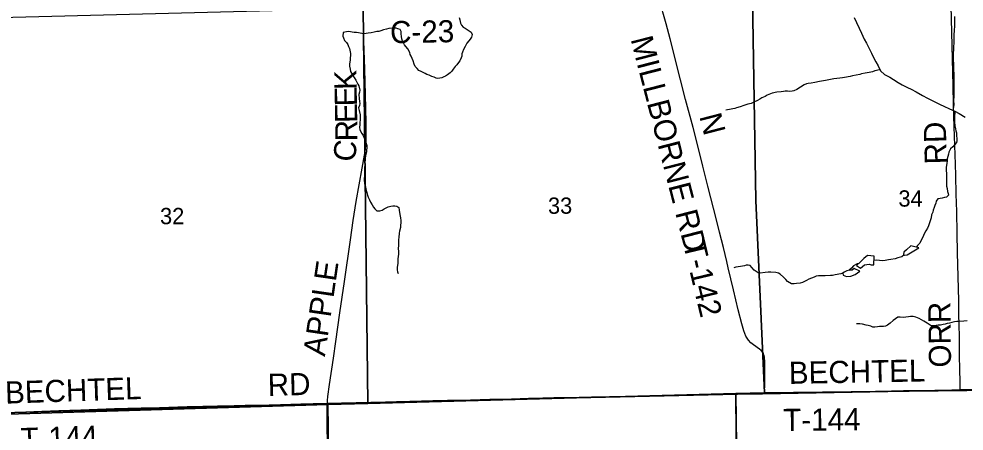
# Model space of a CAD drawing. Extents: x 1985906 to 2360102, y 891258 to 1222054.
# Drawn here: x 2145887 to 2158703, y 1025482 to 1031071 of the extents above; entities that cross this region are included whole.
import ezdxf

# ---------------------------------------------------------------- set-up
doc = ezdxf.new("R2010")
doc.units = 0
for name, color, linetype in [('GM_X_County_Road', 7, 'Continuous'), ('GM_X_County_Road_Text', 7, 'Continuous'), ('GM_X_Major_River', 7, 'Continuous'), ('GM_X_Minor_Lake', 7, 'Continuous'), ('GM_X_Minor_River', 7, 'Continuous'), ('GM_X_Section', 7, 'Continuous'), ('GM_X_Section_Text', 7, 'Continuous'), ('GM_X_Township', 7, 'Continuous'), ('GM_X_Township_Road', 7, 'Continuous'), ('GM_X_Township_Road_Text', 7, 'Continuous')]:
    doc.layers.add(name, color=color, linetype=linetype)

msp = doc.modelspace()

# ---------------------------------------------------------------- linework, layer by layer
at = {"layer": 'GM_X_County_Road'}
for points in [[(2150069, 1025858), (2150070, 1025873), (2150072, 1025898), (2150078, 1025951), (2150100, 1026113), (2150152, 1026470), (2150185, 1026697), (2150240, 1027087), (2150300, 1027509), (2150382, 1028077), (2150418, 1028336), (2150460, 1028595), (2150543, 1029047), (2150574, 1029225), (2150585, 1029302), (2150591, 1029364), (2150594, 1029411), (2150596, 1029470), (2150595, 1029667), (2150587, 1030044), (2150578, 1030388), (2150566, 1030775), (2150560, 1030970), (2150556, 1031147)], [(2150081, 1024308), (2150076, 1024642), (2150072, 1025035), (2150071, 1025313), (2150068, 1025559), (2150066, 1025689), (2150066, 1025768), (2150066, 1025804), (2150068, 1025836), (2150069, 1025858)]]:
    msp.add_lwpolyline(points, dxfattribs=at)
at = {"layer": 'GM_X_Major_River'}
msp.add_lwpolyline([(2157214, 1031089), (2157244, 1031021), (2157279, 1030947), (2157311, 1030879), (2157350, 1030797), (2157378, 1030743), (2157405, 1030687), (2157447, 1030605), (2157480, 1030539), (2157508, 1030487), (2157537, 1030435), (2157569, 1030366), (2157624, 1030318), (2157696, 1030280), (2157748, 1030251), (2157811, 1030209), (2157865, 1030175), (2157935, 1030142), (2157986, 1030116), (2158052, 1030082), (2158138, 1030033), (2158209, 1029997), (2158271, 1029964), (2158323, 1029936), (2158377, 1029910), (2158430, 1029887), (2158506, 1029851), (2158576, 1029818), (2158635, 1029786), (2158717, 1029739)], dxfattribs=at)
at = {"layer": 'GM_X_Minor_Lake'}
for points in [[(2157983, 1027992), (2157922, 1027940), (2157886, 1027907), (2157880, 1027877), (2157896, 1027865), (2157932, 1027872), (2158090, 1027967)], [(2158090, 1027967), (2157983, 1027992)], [(2157484, 1027854), (2157395, 1027861), (2157346, 1027821), (2157298, 1027776), (2157246, 1027728), (2157299, 1027690), (2157352, 1027737), (2157416, 1027745), (2157442, 1027735), (2157478, 1027738)], [(2157478, 1027738), (2157484, 1027854)], [(2157212, 1027688), (2157185, 1027665), (2157153, 1027663), (2157115, 1027653), (2157075, 1027636), (2157057, 1027624), (2157065, 1027598), (2157111, 1027580), (2157169, 1027581), (2157227, 1027605), (2157289, 1027648)], [(2157289, 1027648), (2157212, 1027688)]]:
    msp.add_lwpolyline(points, dxfattribs=at)
at = {"layer": 'GM_X_Minor_River'}
for points in [[(2151859, 1031090), (2151865, 1031060), (2151869, 1031036), (2151877, 1031011), (2151888, 1030987), (2151912, 1030958), (2151940, 1030944), (2151964, 1030928), (2151991, 1030908), (2152021, 1030890), (2152031, 1030860), (2152026, 1030822), (2152008, 1030798), (2151988, 1030773), (2151960, 1030741), (2151938, 1030697), (2151915, 1030656), (2151901, 1030620), (2151895, 1030596), (2151891, 1030566), (2151885, 1030542), (2151868, 1030503), (2151850, 1030479), (2151826, 1030449), (2151802, 1030423), (2151774, 1030390), (2151756, 1030364), (2151735, 1030340), (2151697, 1030311), (2151673, 1030295), (2151647, 1030283), (2151621, 1030273), (2151595, 1030266), (2151569, 1030264), (2151544, 1030268), (2151516, 1030280), (2151488, 1030290), (2151450, 1030307), (2151420, 1030317), (2151395, 1030329), (2151369, 1030345), (2151343, 1030357), (2151311, 1030372), (2151286, 1030396), (2151262, 1030424), (2151248, 1030456), (2151231, 1030504), (2151219, 1030534), (2151205, 1030566), (2151194, 1030590), (2151188, 1030614), (2151162, 1030664), (2151133, 1030696), (2151115, 1030720), (2151101, 1030744), (2151088, 1030770), (2151078, 1030802), (2151074, 1030832), (2151072, 1030868), (2151069, 1030900), (2151055, 1030928), (2151027, 1030938), (2151001, 1030944), (2150971, 1030944), (2150904, 1030939), (2150870, 1030931), (2150832, 1030921), (2150794, 1030908), (2150766, 1030902)], [(2158555, 1029828), (2158568, 1029905), (2158565, 1029967), (2158567, 1030017), (2158568, 1030085), (2158570, 1030165), (2158569, 1030312), (2158566, 1030392), (2158564, 1030456), (2158559, 1030518), (2158561, 1030588), (2158564, 1030675), (2158567, 1030763), (2158569, 1030859), (2158572, 1030909), (2158578, 1030979), (2158577, 1031102)], [(2150766, 1030902), (2150740, 1030898), (2150704, 1030891), (2150662, 1030883), (2150624, 1030875), (2150594, 1030871), (2150566, 1030868), (2150539, 1030874), (2150515, 1030878), (2150491, 1030880), (2150467, 1030884), (2150433, 1030887), (2150407, 1030891), (2150359, 1030899), (2150330, 1030896), (2150282, 1030888), (2150281, 1030836), (2150287, 1030812), (2150301, 1030780), (2150330, 1030750), (2150348, 1030722), (2150358, 1030698), (2150369, 1030670), (2150383, 1030600), (2150383, 1030574), (2150380, 1030543), (2150380, 1030511), (2150376, 1030487), (2150368, 1030459), (2150369, 1030429), (2150377, 1030391), (2150385, 1030359), (2150397, 1030333), (2150414, 1030307), (2150434, 1030275), (2150456, 1030239), (2150481, 1030187), (2150495, 1030163), (2150512, 1030103), (2150504, 1030075), (2150498, 1030045), (2150503, 1029992), (2150507, 1029952), (2150511, 1029922), (2150504, 1029898), (2150492, 1029864), (2150502, 1029830), (2150513, 1029770), (2150515, 1029733), (2150513, 1029699), (2150512, 1029671), (2150508, 1029637), (2150506, 1029599), (2150508, 1029573), (2150519, 1029547), (2150537, 1029517), (2150555, 1029489), (2150572, 1029445), (2150584, 1029421), (2150594, 1029383), (2150603, 1029353), (2150603, 1029323), (2150601, 1029292), (2150599, 1029268), (2150593, 1029238), (2150588, 1029210), (2150584, 1029182), (2150582, 1029158), (2150578, 1029126), (2150577, 1029089), (2150575, 1029061), (2150575, 1029033), (2150574, 1028989), (2150572, 1028965), (2150572, 1028937), (2150570, 1028911), (2150570, 1028885), (2150575, 1028840), (2150583, 1028810), (2150593, 1028766), (2150598, 1028742), (2150604, 1028716), (2150616, 1028680), (2150625, 1028652), (2150641, 1028616), (2150655, 1028586), (2150678, 1028550), (2150696, 1028520), (2150714, 1028496), (2150741, 1028468), (2150779, 1028467), (2150811, 1028479), (2150839, 1028495), (2150869, 1028510), (2150893, 1028522), (2150929, 1028530), (2150957, 1028536), (2150985, 1028537), (2151011, 1028531), (2151037, 1028513), (2151044, 1028479)], [(2157562, 1030382), (2157555, 1030381), (2157494, 1030366), (2157460, 1030354), (2157416, 1030342), (2157390, 1030340), (2157360, 1030335), (2157314, 1030327), (2157288, 1030317), (2157192, 1030300), (2157158, 1030291), (2157082, 1030277), (2157054, 1030273), (2157017, 1030266), (2156939, 1030258), (2156913, 1030253), (2156823, 1030237), (2156799, 1030230), (2156743, 1030220), (2156681, 1030209), (2156629, 1030201), (2156590, 1030196), (2156566, 1030190), (2156534, 1030176), (2156486, 1030143), (2156435, 1030113), (2156395, 1030097), (2156370, 1030090), (2156332, 1030088), (2156308, 1030090), (2156278, 1030090), (2156254, 1030087), (2156222, 1030083), (2156162, 1030077), (2156102, 1030062), (2156034, 1030035), (2156008, 1030019), (2155960, 1030001), (2155932, 1029982), (2155900, 1029966), (2155854, 1029940), (2155814, 1029923), (2155770, 1029913), (2155718, 1029898), (2155666, 1029880), (2155617, 1029863), (2155593, 1029857), (2155567, 1029853), (2155523, 1029844), (2155497, 1029838), (2155471, 1029834)], [(2158579, 1029816), (2158578, 1029793), (2158574, 1029757), (2158572, 1029725), (2158572, 1029676), (2158577, 1029620), (2158587, 1029578), (2158592, 1029554), (2158600, 1029524), (2158602, 1029488), (2158607, 1029444), (2158605, 1029418), (2158599, 1029394), (2158575, 1029365), (2158549, 1029335), (2158521, 1029309), (2158496, 1029262), (2158490, 1029238), (2158484, 1029206), (2158476, 1029172), (2158473, 1029144), (2158469, 1029109), (2158461, 1029061), (2158460, 1029017), (2158464, 1028973), (2158466, 1028929), (2158463, 1028860), (2158463, 1028828), (2158465, 1028802), (2158474, 1028770), (2158480, 1028732), (2158486, 1028704), (2158491, 1028680), (2158463, 1028654), (2158437, 1028649), (2158405, 1028641), (2158377, 1028635), (2158346, 1028629), (2158323, 1028598), (2158319, 1028574), (2158307, 1028540), (2158299, 1028512), (2158286, 1028476), (2158280, 1028451), (2158262, 1028413), (2158256, 1028375), (2158246, 1028347), (2158219, 1028266), (2158205, 1028232), (2158185, 1028198), (2158158, 1028147), (2158148, 1028119), (2158126, 1028081), (2158103, 1028028), (2158073, 1027996), (2158058, 1027975)], [(2151044, 1028479), (2151048, 1028447), (2151058, 1028395), (2151063, 1028371), (2151067, 1028336), (2151067, 1028308), (2151063, 1028268), (2151060, 1028240), (2151050, 1028194), (2151044, 1028166), (2151039, 1028107), (2151035, 1028079), (2151035, 1028027), (2151034, 1028003), (2151032, 1027955), (2151034, 1027923), (2151033, 1027880), (2151029, 1027848), (2151027, 1027816), (2151024, 1027756), (2151022, 1027730), (2151016, 1027698), (2151016, 1027668), (2151023, 1027643), (2151031, 1027619)], [(2157890, 1027870), (2157861, 1027846), (2157807, 1027829), (2157767, 1027817), (2157709, 1027810), (2157679, 1027802), (2157633, 1027794), (2157591, 1027791), (2157556, 1027795), (2157514, 1027797), (2157481, 1027793)], [(2156209, 1027611), (2156185, 1027625), (2156152, 1027633), (2156084, 1027638), (2156046, 1027636), (2156008, 1027632), (2155940, 1027625), (2155912, 1027629), (2155855, 1027663), (2155827, 1027699), (2155804, 1027725), (2155774, 1027732), (2155750, 1027730), (2155724, 1027724), (2155670, 1027713), (2155640, 1027709), (2155608, 1027703), (2155580, 1027695)], [(2157276, 1027755), (2157254, 1027748), (2157202, 1027722), (2157178, 1027692), (2157140, 1027660)], [(2157058, 1027622), (2157032, 1027616), (2156956, 1027599), (2156920, 1027593), (2156892, 1027591), (2156821, 1027588), (2156785, 1027586), (2156727, 1027585), (2156699, 1027581), (2156669, 1027569), (2156597, 1027542), (2156567, 1027524), (2156511, 1027497), (2156481, 1027487), (2156431, 1027483), (2156399, 1027478), (2156363, 1027478), (2156310, 1027510), (2156288, 1027536), (2156255, 1027568), (2156209, 1027611)], [(2158744, 1026977), (2158702, 1026973), (2158634, 1026969), (2158605, 1026966), (2158571, 1026964), (2158537, 1026956), (2158505, 1026947), (2158475, 1026939), (2158447, 1026933), (2158421, 1026929), (2158385, 1026920), (2158353, 1026916), (2158323, 1026914), (2158287, 1026907), (2158259, 1026911), (2158230, 1026929), (2158202, 1026945), (2158156, 1026973), (2158093, 1027008), (2158051, 1027026), (2158013, 1027036), (2157978, 1027037), (2157948, 1027033), (2157914, 1027027), (2157880, 1027023), (2157836, 1027026), (2157806, 1027028), (2157774, 1027006), (2157740, 1026981), (2157700, 1026943), (2157666, 1026916), (2157638, 1026906), (2157610, 1026902), (2157584, 1026898), (2157558, 1026898), (2157528, 1026895), (2157492, 1026893), (2157466, 1026893), (2157440, 1026903), (2157403, 1026912), (2157377, 1026918), (2157327, 1026930), (2157289, 1026934), (2157244, 1026935)]]:
    msp.add_lwpolyline(points, dxfattribs=at)
at = {"layer": 'GM_X_Section'}
for points in [[(2155835, 1031349), (2161230, 1031434), (2161327, 1026064), (2161093, 1026058), (2155998, 1025999), (2155880, 1028610)], [(2150557, 1031217), (2155835, 1031349), (2155880, 1028610), (2155998, 1025999), (2155608, 1025992), (2150620, 1025858)], [(2145273, 1031082), (2150557, 1031217), (2150620, 1025858), (2150076, 1025842), (2145428, 1025700)], [(2155998, 1025999), (2161093, 1026058), (2161149, 1020531), (2155679, 1020445), (2155608, 1025992)], [(2150620, 1025858), (2155608, 1025992), (2155679, 1020445), (2150152, 1020373), (2150076, 1025842)], [(2145428, 1025700), (2150076, 1025842), (2150152, 1020373), (2144733, 1020193), (2144717, 1022863), (2144809, 1025687)]]:
    msp.add_lwpolyline(points, close=True, dxfattribs=at)
at = {"layer": 'GM_X_Township'}
for points in [[(2161319, 1026070), (2158642, 1026035), (2155970, 1025986), (2155632, 1025983), (2150061, 1025858), (2145514, 1025726), (2145426, 1025727), (2143313, 1025685), (2140911, 1025639), (2140829, 1028979), (2140809, 1030974), (2140692, 1036253), (2140691, 1036364), (2140644, 1038551), (2140604, 1041617), (2140556, 1044291), (2140550, 1044469), (2140512, 1047195), (2140491, 1049580), (2140489, 1049852), (2140437, 1052221), (2140460, 1052522), (2140423, 1056660)], [(2140958, 1024059), (2140911, 1025639), (2143313, 1025685), (2145426, 1025727), (2145514, 1025726), (2150061, 1025858), (2155632, 1025983), (2155970, 1025986), (2158642, 1026035), (2161319, 1026070), (2167593, 1026088), (2169241, 1026086), (2171904, 1026111), (2171946, 1020164)]]:
    msp.add_lwpolyline(points, dxfattribs=at)
at = {"layer": 'GM_X_Township_Road'}
for points in [[(2155388, 1028179), (2155347, 1028344), (2155230, 1028804), (2155162, 1029074), (2155101, 1029312), (2155028, 1029597), (2154928, 1029977), (2154859, 1030246), (2154717, 1030801), (2154662, 1031006), (2154620, 1031164), (2154580, 1031328)], [(2158610, 1028163), (2158603, 1028461), (2158598, 1028692), (2158591, 1028947), (2158587, 1029101), (2158568, 1029609), (2158560, 1029904), (2158554, 1030167), (2158523, 1031432)], [(2155506, 1027694), (2155487, 1027780), (2155440, 1027973), (2155388, 1028179)], [(2158631, 1027228), (2158631, 1027247), (2158616, 1027904), (2158610, 1028163)], [(2155998, 1025994), (2155999, 1026024), (2156001, 1026106), (2156001, 1026418), (2155997, 1026484), (2155990, 1026517), (2155983, 1026533), (2155975, 1026547), (2155954, 1026573), (2155929, 1026594), (2155847, 1026649), (2155810, 1026680), (2155778, 1026715), (2155760, 1026740), (2155746, 1026767), (2155716, 1026842), (2155688, 1026936), (2155641, 1027127), (2155578, 1027399), (2155506, 1027694)], [(2158651, 1026045), (2158649, 1026155), (2158647, 1026313), (2158642, 1026510), (2158639, 1026765), (2158636, 1026920), (2158634, 1027067), (2158631, 1027228)], [(2158651, 1026045), (2158850, 1026045), (2159063, 1026044), (2159243, 1026047), (2159505, 1026049), (2159783, 1026051), (2160143, 1026054), (2160765, 1026059), (2161044, 1026058), (2161240, 1026056), (2161273, 1026057), (2161280, 1026058), (2161287, 1026059), (2161293, 1026061), (2161297, 1026063), (2161304, 1026068)], [(2150069, 1025858), (2150187, 1025861), (2150450, 1025867), (2150794, 1025876), (2151008, 1025882), (2151188, 1025887), (2151500, 1025895), (2151697, 1025900), (2151844, 1025903), (2152009, 1025907), (2152271, 1025913), (2152353, 1025915), (2152566, 1025921), (2152796, 1025927), (2152993, 1025933), (2153140, 1025937), (2153337, 1025938), (2153485, 1025941), (2153649, 1025944), (2153895, 1025949), (2154125, 1025953), (2154336, 1025960), (2154564, 1025966), (2154693, 1025968), (2154770, 1025969), (2154928, 1025971), (2155125, 1025976), (2155486, 1025983), (2155608, 1025986)], [(2155630, 1023805), (2155627, 1024126), (2155625, 1024356), (2155624, 1024504), (2155621, 1024685), (2155619, 1024865), (2155615, 1025128), (2155611, 1025539), (2155607, 1025883), (2155607, 1025948), (2155608, 1025986)], [(2155608, 1025986), (2155683, 1025987), (2155929, 1025993), (2155998, 1025994)], [(2155998, 1025994), (2156126, 1025997), (2156241, 1026000), (2156454, 1026005), (2156733, 1026007), (2156884, 1026010), (2157012, 1026011), (2157159, 1026014), (2157278, 1026017), (2157504, 1026022), (2157717, 1026028), (2157883, 1026031), (2158013, 1026033), (2158160, 1026033), (2158308, 1026036), (2158537, 1026041), (2158651, 1026045)], [(2145495, 1025728), (2145544, 1025728), (2145675, 1025733), (2145872, 1025740), (2146200, 1025751), (2146430, 1025760), (2146725, 1025770), (2146955, 1025778), (2147185, 1025786), (2147546, 1025797), (2147792, 1025803), (2148169, 1025814), (2148383, 1025818), (2148579, 1025824), (2148804, 1025829), (2148954, 1025832), (2149093, 1025835), (2149301, 1025839), (2149712, 1025851), (2149876, 1025854), (2150069, 1025858)]]:
    msp.add_lwpolyline(points, dxfattribs=at)

# ---------------------------------------------------------------- texts
at = {"layer": 'GM_X_County_Road_Text'}
for s, rotation, p in [('C-23', 1.0286, (2150923, 1030740)), ('K', 91.0666, (2150467, 1030111)), ('E', 91.0641, (2150472, 1029887)), ('E', 91.062, (2150476, 1029662)), ('R', 90.1663, (2150477, 1029411)), ('C', 81.6491, (2150437, 1029119)), ('APPLE', 81.7118, (2150036, 1026486))]:
    msp.add_text(s, height=300, rotation=rotation, dxfattribs=at).set_placement(p)
at = {"layer": 'GM_X_Section_Text'}
for s, p in [('34', (2157813, 1028525)), ('33', (2153061, 1028428)), ('32', (2147801, 1028287))]:
    msp.add_text(s, height=221, rotation=0, dxfattribs=at).set_placement(p)
at = {"layer": 'GM_X_Township_Road_Text'}
for s, rotation, p in [('MILLBORNE RD', 284.4129, (2154180, 1030797)), ('N', 284.499, (2155111, 1029751)), ('RD', 91.4935, (2158470, 1029102)), ('T-142', 283.4313, (2154891, 1028024)), ('ORR', 90.6574, (2158527, 1026345)), ('BECHTEL', 1.0621, (2156330, 1026121)), ('BECHTEL', 1.9748, (2145705, 1025853)), ('RD', 1.4816, (2149265, 1025958)), ('T-144', 0.5615, (2156252, 1025483)), ('T-144', 1.9762, (2145915, 1025223))]:
    msp.add_text(s, height=300, rotation=rotation, dxfattribs=at).set_placement(p)

doc.saveas('drawing.dxf')
